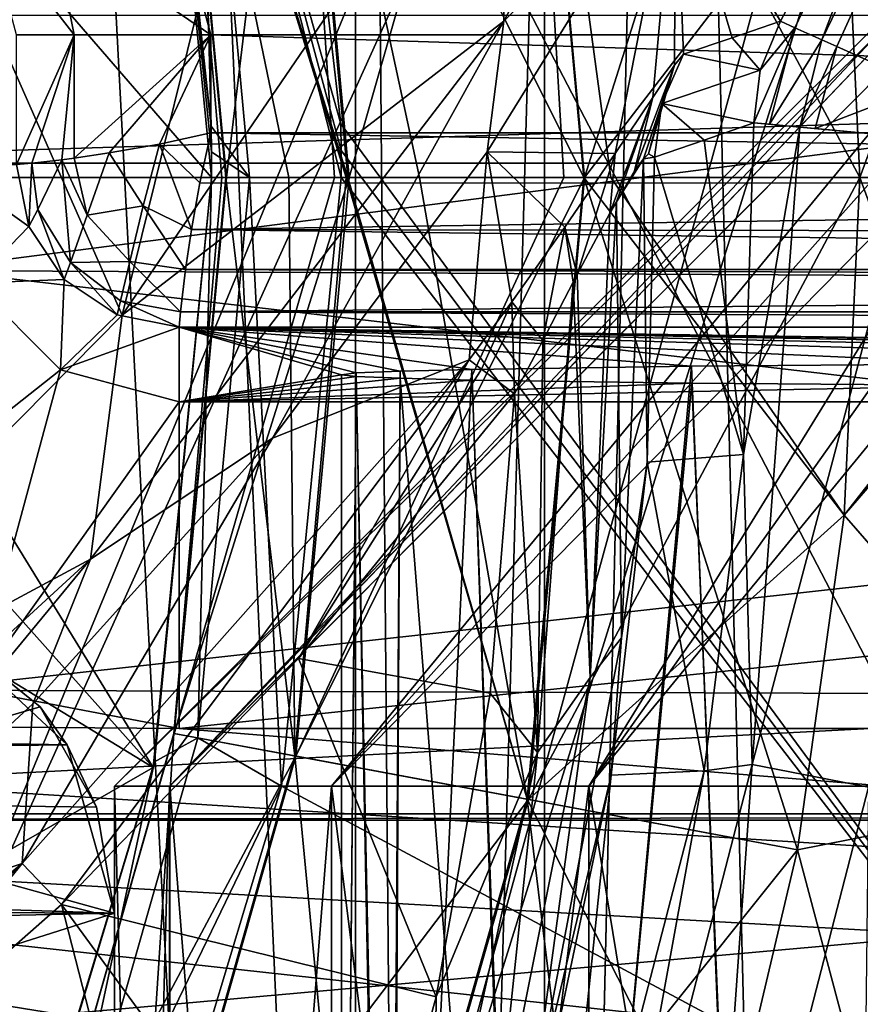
# Model space of a CAD drawing. Header units: metres. Extents: x -23 to 23, y -109 to 23.
# Tile 410 of 656: x -2.65 to -1.35, y -6.28 to -4.76. Entities that reach past the tile are written whole.
import ezdxf

# ---------------------------------------------------------------- set-up
doc = ezdxf.new("R2010")
doc.units = ezdxf.units.M
doc.layers.add('solid_509434', color=7, linetype='CONTINUOUS')
doc.layers.add('solid_509434_01', color=7, linetype='CONTINUOUS')

msp = doc.modelspace()

# ---------------------------------------------------------------- linework, layer by layer
at = {"layer": 'solid_509434'}
for points in [[(-2.128254, -22.900986), (-2.128254, 22.900986), (-1.068158, 22.974649)], [(-1.068158, -22.974649), (-2.128254, -22.900986), (-1.068158, 22.974649)], [(-3.180288, -22.779009), (-3.180288, 22.779009), (-2.128254, 22.900986)], [(-2.128254, -22.900986), (-3.180288, -22.779009), (-2.128254, 22.900986)], [(-1.836554, -17.411856, 46), (-1.836554, 17.411856, 46), (-3.638742, 17.126448, 46)], [(-1.836554, -17.411856, 46), (0, -17.508833, 46), (-1.836554, 17.411856, 46)], [(-1.836554, -17.411856, 46), (-3.638742, 17.126448, 46), (-3.638742, -17.126448, 46)], [(-2.600282, 1.460945, 72.900002), (-3.025303, -4.551981, 72.900002), (-3, -5, 72.900002)], [(-2.600282, 1.460945, 72.900002), (-3, -5, 72.900002), (-2.984401, -11.686935, 72.900002)], [(-2.600282, 1.460945, 72.900002), (-2.984401, -11.686935, 72.900002), (-2.036364, -11.016836, 72.900002)], [(-2.139966, 1.121817, 72.900002), (-2.600282, 1.460945, 72.900002), (-2.036364, -11.016836, 72.900002)], [(-1.705275, 0.75041, 72.900002), (-2.139966, 1.121817, 72.900002), (-2.036364, -11.016836, 72.900002)], [(-1.705275, 0.75041, 72.900002), (-2.036364, -11.016836, 72.900002), (-1.420513, -10.617893, 72.900002)], [(-0.928526, -0.076735, 72.900002), (-1.705275, 0.75041, 72.900002), (-1.420513, -10.617893, 72.900002)], [(-0.928526, -0.076735, 72.900002), (-1.420513, -10.617893, 72.900002), (-0.729518, -10.369637, 72.900002)], [(-4.956149, -5.103211, 160.518265), (-1.632777, -1.599944, 160.609238), (-1.69901, -1.351385, 160.611465)], [(-2.062683, -1.599944, 160.603714), (-4.956149, -5.103211, 160.518265), (-1.69901, -1.351385, 160.611465)], [(-2.062683, -1.599944, 160.603714), (-5.532498, -4.492317, 160.518265), (-4.956149, -5.103211, 160.518265)], [(-4.956149, -5.103211, 160.518265), (-4.312777, -5.643064, 160.518265), (-1.632777, -1.599944, 160.609238)], [(-4.312777, -5.643064, 160.518265), (-1.33991, -1.599944, 160.612564), (-1.632777, -1.599944, 160.609238)], [(-4.312777, -5.643064, 160.518265), (-1.043637, -1.599944, 160.615479), (-1.33991, -1.599944, 160.612564)], [(-4.312777, -5.643064, 160.518265), (-3.611082, -6.104577, 160.518265), (-1.043637, -1.599944, 160.615479)], [(-3.611082, -6.104577, 160.518265), (-0.846842, -1.599944, 160.617111), (-1.043637, -1.599944, 160.615479)], [(-3.611082, -6.104577, 160.518265), (-2.860553, -6.481507, 160.518265), (-0.846842, -1.599944, 160.617111)], [(-2.860553, -6.481507, 160.518265), (-0.652948, -1.599944, 160.618423), (-0.846842, -1.599944, 160.617111)], [(-2.860553, -6.481507, 160.518265), (-2.07134, -6.768757, 160.518265), (-0.652948, -1.599944, 160.618423)], [(-2.07134, -6.768757, 160.518265), (-0.462556, -1.599944, 160.619431), (-0.652948, -1.599944, 160.618423)], [(-2.07134, -6.768757, 160.518265), (-1.254115, -6.962442, 160.518265), (-0.462556, -1.599944, 160.619431)], [(-2.259757, -3.97408, 74.099998), (-0.850323, -3.314128, 74.099998), (-0.850323, -6.685872, 74.099998)], [(-1.898923, -4.758744, 54.486027), (-1.413554, -3.830669, 54.486027), (-1.634458, -4.490838, 54.694763)], [(-1.898923, -4.758744, 54.486027), (-1.896769, -4.345353, 54.400002), (-1.413554, -3.830669, 54.486027)], [(-1.40826, -4.787676, 70.65448), (-1.21288, -4.272802, 70.40873), (-0.948709, -3.836813, 70.6548)], [(-1.385293, -4.798047, 70.692741), (-1.40826, -4.787676, 70.65448), (-0.948709, -3.836813, 70.6548)], [(-1.385293, -4.798047, 70.692741), (-0.948709, -3.836813, 70.6548), (-1.249015, -4.859299, 70.829018)], [(-2.488362, -5.212698, 54.400002), (-2.690779, -4.754323, 54.400002), (-2.166161, -3.907073, 54.400002)], [(-1.896769, -4.345353, 54.400002), (-2.488362, -5.212698, 54.400002), (-2.166161, -3.907073, 54.400002)], [(-1.863119, -4.039751, 74.043182), (-1.774751, -5, 74.043015), (-1.446202, -3.961815, 74.099998)], [(-1.774751, -5, 74.043015), (-1.374102, -4.478684, 74.099998), (-1.446202, -3.961815, 74.099998)], [(-2.371594, -4.134801, 74.04142), (-2.259757, -3.97408, 74.099998), (-2.150703, -4.917438, 74.099998)], [(-2.150703, -4.917438, 74.099998), (-2.259757, -3.97408, 74.099998), (-0.850323, -6.685872, 74.099998)], [(-2.350674, -4.920843, 73.900002), (-2.454407, -4.020161, 73.900002), (-2.371594, -4.134801, 74.04142)], [(-2.439198, -4.093646, 72.900002), (-2.454407, -4.020161, 73.900002), (-2.350674, -4.920843, 73.900002)], [(-1.863731, -4.039865, 72.957024), (-1.775729, -5, 72.957298), (-2.221481, -4.10674, 73.131363)], [(-2.220139, -4.106489, 73.869728), (-2.137715, -5, 73.869438), (-1.863119, -4.039751, 74.043182)], [(-2.137715, -5, 73.869438), (-1.806482, -5, 74.033615), (-1.863119, -4.039751, 74.043182)], [(-1.734177, -5, 72.946167), (-1.775729, -5, 72.957298), (-1.863731, -4.039865, 72.957024)], [(-1.35, -5, 72.900032), (-1.734177, -5, 72.946167), (-1.863731, -4.039865, 72.957024)], [(-1.374102, -4.478684, 72.900032), (-1.35, -5, 72.900032), (-1.863731, -4.039865, 72.957024)], [(-1.806482, -5, 74.033615), (-1.774751, -5, 74.043015), (-1.863119, -4.039751, 74.043182)], [(-1.000494, -4.049772, 74.043144), (-1.374102, -4.478684, 74.099998), (-1.35, -5, 74.099998)], [(-1.00256, -4.050099, 72.956299), (-0.925249, -5, 72.957024), (-1.374102, -4.478684, 72.900032)], [(-1.000494, -4.049772, 74.043144), (-1.35, -5, 74.099998), (-0.965823, -5, 74.053864)], [(-3.093241, -4.141391, 72.900002), (-2.439198, -4.093646, 72.900002), (-2.35, -5, 72.900002)], [(-2.439198, -4.093646, 72.900002), (-2.350674, -4.920843, 73.900002), (-2.350168, -4.96042, 73.900002)], [(-2.439198, -4.093646, 72.900002), (-2.350168, -4.96042, 73.900002), (-2.35, -5, 73.900002)], [(-2.439198, -4.093646, 72.900002), (-2.35, -5, 73.900002), (-2.35, -5, 72.900002)], [(-2.221481, -4.10674, 73.131363), (-2.139667, -5, 73.132103), (-2.408235, -4.14165, 73.376869)], [(-2.407822, -4.141573, 73.624359), (-2.327288, -5, 73.627121), (-2.220139, -4.106489, 73.869728)], [(-2.327288, -5, 73.627121), (-2.160685, -5, 73.851044), (-2.220139, -4.106489, 73.869728)], [(-2.029282, -5, 73.059692), (-2.139667, -5, 73.132103), (-2.221481, -4.10674, 73.131363)], [(-1.775729, -5, 72.957298), (-2.029282, -5, 73.059692), (-2.221481, -4.10674, 73.131363)], [(-2.160685, -5, 73.851044), (-2.137715, -5, 73.869438), (-2.220139, -4.106489, 73.869728)], [(-2.371594, -4.134801, 74.04142), (-2.150703, -4.917438, 74.099998), (-2.150176, -4.958717, 74.099998)], [(-2.371594, -4.134801, 74.04142), (-2.150176, -4.958717, 74.099998), (-2.15, -5, 74.099998)], [(-2.291421, -5, 74.04142), (-2.371594, -4.134801, 74.04142), (-2.15, -5, 74.099998)], [(-2.350674, -4.920843, 73.900002), (-2.371594, -4.134801, 74.04142), (-2.291421, -5, 74.04142)], [(-3, -5, 72.900002), (-3.093241, -4.141391, 72.900002), (-2.35, -5, 72.900002)], [(-2.408235, -4.14165, 73.376869), (-2.328376, -5, 73.375954), (-2.407822, -4.141573, 73.624359)], [(-2.230858, -5, 73.216217), (-2.328376, -5, 73.375954), (-2.408235, -4.14165, 73.376869)], [(-2.1425, -5, 73.134308), (-2.230858, -5, 73.216217), (-2.408235, -4.14165, 73.376869)], [(-2.139667, -5, 73.132103), (-2.1425, -5, 73.134308), (-2.408235, -4.14165, 73.376869)], [(-2.334505, -5, 73.394768), (-2.327288, -5, 73.627121), (-2.407822, -4.141573, 73.624359)], [(-2.328376, -5, 73.375954), (-2.334505, -5, 73.394768), (-2.407822, -4.141573, 73.624359)], [(-1.634458, -4.490838, 54.694763), (-1.21288, -4.272802, 70.40873), (-1.471977, -4.758856, 70.40873)], [(-1.449832, -4.768875, 70.553795), (-1.471977, -4.758856, 70.40873), (-1.21288, -4.272802, 70.40873)], [(-1.449832, -4.768875, 70.553795), (-1.21288, -4.272802, 70.40873), (-1.40826, -4.787676, 70.65448)], [(-1.898923, -4.758744, 54.486027), (-2.488362, -5.212698, 54.400002), (-1.896769, -4.345353, 54.400002)], [(2.8, -4.420502, 100.022369), (-2.8, -5.143764, 100.702194), (-2.8, -4.404294, 100.009209)], [(2.8, -4.420502, 100.022369), (2.8, -5.171994, 100.732956), (-2.8, -5.143764, 100.702194)], [(-2.595639, -4.612508, 130.363052), (-2.437811, -4.456422, 130.449997), (-2.351118, -4.78, 130.449997)], [(2.351118, -4.78, 130.449997), (-2.437811, -4.456422, 130.449997), (-0.436925, -4.493144, 130.449997)], [(2.351118, -4.78, 130.449997), (-2.351118, -4.78, 130.449997), (-2.437811, -4.456422, 130.449997)], [(-1.774751, -5, 74.043015), (-1.35, -5, 74.099998), (-1.374102, -4.478684, 74.099998)], [(-0.925249, -5, 72.957024), (-1.35, -5, 72.900032), (-1.374102, -4.478684, 72.900032)], [(-1.924818, -4.960734, 54.694763), (-1.634458, -4.490838, 54.694763), (-1.727103, -4.963204, 64.18721)], [(-1.898923, -4.758744, 54.486027), (-1.634458, -4.490838, 54.694763), (-1.924818, -4.960734, 54.694763)], [(-1.634458, -4.490838, 54.694763), (-1.669317, -4.876775, 64.285133), (-1.727103, -4.963204, 64.18721)], [(-1.634458, -4.490838, 54.694763), (-1.635604, -4.826895, 64.403938), (-1.669317, -4.876775, 64.285133)], [(-1.634458, -4.490838, 54.694763), (-1.622068, -4.809586, 64.542519), (-1.635604, -4.826895, 64.403938)], [(-1.634458, -4.490838, 54.694763), (-1.546955, -4.784681, 67.476089), (-1.622068, -4.809586, 64.542519)], [(-1.634458, -4.490838, 54.694763), (-1.471977, -4.758856, 70.40873), (-1.546955, -4.784681, 67.476089)], [(-1.06, -4.5, 125.250008), (-2.5, -5.94, 125.250015), (-2.41481, -5.94, 125.897064)], [(-1.039634, -4.5, 125.043213), (-2.414819, -5.94, 124.602966), (-2.5, -5.94, 125.250015)], [(-1.039634, -4.5, 125.043213), (-2.5, -5.94, 125.250015), (-1.06, -4.5, 125.250008)], [(-0.979315, -4.5, 124.84436), (-2.165072, -5.94, 124.000015), (-2.414819, -5.94, 124.602966)], [(-0.979315, -4.5, 124.84436), (-2.414819, -5.94, 124.602966), (-1.039634, -4.5, 125.043213)], [(-0.979309, -4.5, 125.655655), (-2.41481, -5.94, 125.897064), (-2.165055, -5.94, 126.500015)], [(-1.039631, -4.5, 125.456802), (-1.06, -4.5, 125.250008), (-2.41481, -5.94, 125.897064)], [(-1.039631, -4.5, 125.456802), (-2.41481, -5.94, 125.897064), (-0.979309, -4.5, 125.655655)], [(-0.749539, -4.5, 124.500473), (-1.76778, -5.94, 123.482246), (-2.165072, -5.94, 124.000015)], [(-0.881362, -4.5, 124.661102), (-2.165072, -5.94, 124.000015), (-0.979315, -4.5, 124.84436)], [(-0.749539, -4.5, 124.500473), (-2.165072, -5.94, 124.000015), (-0.881362, -4.5, 124.661102)], [(-0.881354, -4.5, 125.838913), (-2.165055, -5.94, 126.500015), (-1.767754, -5.94, 127.017776)], [(-0.979309, -4.5, 125.655655), (-2.165055, -5.94, 126.500015), (-0.881354, -4.5, 125.838913)], [(-0.588911, -4.5, 124.368645), (-1.250015, -5.94, 123.084946), (-1.76778, -5.94, 123.482246)], [(-0.588911, -4.5, 124.368645), (-1.76778, -5.94, 123.482246), (-0.749539, -4.5, 124.500473)], [(-0.749528, -4.5, 125.999542), (-1.767754, -5.94, 127.017776), (-1.249985, -5.94, 127.41507)], [(-0.881354, -4.5, 125.838913), (-1.767754, -5.94, 127.017776), (-0.749528, -4.5, 125.999542)], [(-2.562323, -4.78, 130.363052), (-2.651107, -4.78, 130.152618), (-2.69785, -4.605553, 130.152618)], [(-2.595639, -4.612508, 130.363052), (-2.562323, -4.78, 130.363052), (-2.69785, -4.605553, 130.152618)], [(-2.595639, -4.612508, 130.363052), (-2.351118, -4.78, 130.449997), (-2.562323, -4.78, 130.363052)], [(4, -4.75, 116.516991), (-4, -4.750227, 116.516853), (-4, -5, 116.449997)], [(-2.488362, -5.212698, 54.400002), (-3.225626, -5.960168, 54.400002), (-2.690779, -4.754323, 54.400002)], [(-2.537003, -5.589261, 54.486027), (-1.898923, -4.758744, 54.486027), (-2.256216, -5.402648, 54.694763)], [(-2.537003, -5.589261, 54.486027), (-2.488362, -5.212698, 54.400002), (-1.898923, -4.758744, 54.486027)], [(-1.898923, -4.758744, 54.486027), (-1.924818, -4.960734, 54.694763), (-2.256216, -5.402648, 54.694763)], [(-1.503501, -4.834452, 70.411163), (-1.546955, -4.784681, 67.476089), (-1.471977, -4.758856, 70.40873)], [(-1.489291, -4.917988, 70.553795), (-1.513397, -4.915771, 70.413086), (-1.449832, -4.768875, 70.553795)], [(-1.503501, -4.834452, 70.411163), (-1.449832, -4.768875, 70.553795), (-1.513397, -4.915771, 70.413086)], [(-1.503501, -4.834452, 70.411163), (-1.471977, -4.758856, 70.40873), (-1.449832, -4.768875, 70.553795)], [(-1.489291, -4.917988, 70.553795), (-1.449832, -4.768875, 70.553795), (-1.40826, -4.787676, 70.65448)], [(-2.562323, -4.78, 130.363052), (-2.651107, -4.98, 130.152618), (-2.651107, -4.78, 130.152618)], [(-2.627429, -4.977904, 130.266846), (-2.651107, -4.98, 130.152618), (-2.562323, -4.78, 130.363052)], [(-2.581094, -4.972747, 130.342636), (-2.627429, -4.977904, 130.266846), (-2.562323, -4.78, 130.363052)], [(-2.562236, -4.970316, 130.363144), (-2.581094, -4.972747, 130.342636), (-2.562323, -4.78, 130.363052)], [(-2.562236, -4.970316, 130.363144), (-2.562323, -4.78, 130.363052), (-2.351118, -4.78, 130.449997)], [(-2.508128, -4.962325, 130.40564), (-2.562236, -4.970316, 130.363144), (-2.351118, -4.78, 130.449997)], [(-2.430286, -4.948601, 130.439362), (-2.508128, -4.962325, 130.40564), (-2.351118, -4.78, 130.449997)], [(-2.430286, -4.948601, 130.439362), (-2.351118, -4.78, 130.449997), (-2.351118, -4.931118, 130.449997)], [(2.351118, -4.931118, 130.449997), (-2.351118, -4.931118, 130.449997), (-2.351118, -4.78, 130.449997)], [(2.351118, -4.78, 130.449997), (2.351118, -4.931118, 130.449997), (-2.351118, -4.78, 130.449997)], [(-1.503501, -4.834452, 70.411163), (-1.622068, -4.809586, 64.542519), (-1.546955, -4.784681, 67.476089)], [(-1.489291, -4.917988, 70.553795), (-1.40826, -4.787676, 70.65448), (-1.442277, -4.922327, 70.657135)], [(-1.442277, -4.922327, 70.657135), (-1.40826, -4.787676, 70.65448), (-1.385293, -4.798047, 70.692741)], [(-1.418772, -4.924513, 70.692741), (-1.442277, -4.922327, 70.657135), (-1.385293, -4.798047, 70.692741)], [(-1.418772, -4.924513, 70.692741), (-1.385293, -4.798047, 70.692741), (-1.249015, -4.859299, 70.829018)], [(-1.655436, -4.885952, 64.54409), (-1.635604, -4.826895, 64.403938), (-1.622068, -4.809586, 64.542519)], [(-1.503501, -4.834452, 70.411163), (-1.655436, -4.885952, 64.54409), (-1.622068, -4.809586, 64.542519)], [(-1.697926, -4.991354, 64.371483), (-1.669317, -4.876775, 64.285133), (-1.635604, -4.826895, 64.403938)], [(-1.697926, -4.991354, 64.371483), (-1.635604, -4.826895, 64.403938), (-1.683474, -4.971402, 64.41375)], [(-1.67574, -4.963787, 64.448784), (-1.683474, -4.971402, 64.41375), (-1.635604, -4.826895, 64.403938)], [(-1.655436, -4.885952, 64.54409), (-1.67574, -4.963787, 64.448784), (-1.635604, -4.826895, 64.403938)], [(-1.503501, -4.834452, 70.411163), (-1.513397, -4.915771, 70.413086), (-1.655436, -4.885952, 64.54409)], [(-1.418772, -4.924513, 70.692741), (-1.249015, -4.859299, 70.829018), (-1.270041, -4.938663, 70.829018)], [(-1.735465, -5.055392, 64.314743), (-1.727103, -4.963204, 64.18721), (-1.669317, -4.876775, 64.285133)], [(-1.735465, -5.055392, 64.314743), (-1.669317, -4.876775, 64.285133), (-1.725472, -5.037574, 64.325531)], [(-1.697926, -4.991354, 64.371483), (-1.725472, -5.037574, 64.325531), (-1.669317, -4.876775, 64.285133)], [(-1.655436, -4.885952, 64.54409), (-1.666501, -4.968562, 64.545135), (-1.67574, -4.963787, 64.448784)], [(-1.655436, -4.885952, 64.54409), (-1.589897, -4.942632, 67.4786), (-1.666501, -4.968562, 64.545135)], [(-1.655436, -4.885952, 64.54409), (-1.513397, -4.915771, 70.413086), (-1.589897, -4.942632, 67.4786)], [(-2.350168, -4.96042, 73.900002), (-2.350674, -4.920843, 73.900002), (-2.291421, -5, 74.04142)], [(-2.150176, -4.958717, 74.099998), (-2.150703, -4.917438, 74.099998), (-0.850323, -6.685872, 74.099998)], [(-1.589897, -4.942632, 67.4786), (-1.513397, -4.915771, 70.413086), (-1.52944, -5.427645, 70.413086)], [(-1.442277, -4.922327, 70.657135), (-1.52944, -5.427645, 70.413086), (-1.513397, -4.915771, 70.413086)], [(-1.442277, -4.922327, 70.657135), (-1.515922, -5.906503, 70.657516), (-1.52944, -5.427645, 70.413086)], [(-1.259644, -4.939671, 70.835068), (-1.515922, -5.906503, 70.657516), (-1.442277, -4.922327, 70.657135)], [(-1.489291, -4.917988, 70.553795), (-1.442277, -4.922327, 70.657135), (-1.513397, -4.915771, 70.413086)], [(-1.270041, -4.938663, 70.829018), (-1.259644, -4.939671, 70.835068), (-1.442277, -4.922327, 70.657135)], [(-1.418772, -4.924513, 70.692741), (-1.270041, -4.938663, 70.829018), (-1.442277, -4.922327, 70.657135)], [(-2.3682, -5.008403, 130.43988), (-2.430286, -4.948601, 130.439362), (-2.351118, -4.931118, 130.449997)], [(-1.259644, -4.939671, 70.835068), (-1.336594, -5.941252, 70.835304), (-1.515922, -5.906503, 70.657516)], [(-2.45557, -5.043789, 130.414825), (-2.508128, -4.962325, 130.40564), (-2.430286, -4.948601, 130.439362)], [(-2.45557, -5.043789, 130.414825), (-2.430286, -4.948601, 130.439362), (-2.381093, -5.080364, 130.410248)], [(-2.381093, -5.080364, 130.410248), (-2.430286, -4.948601, 130.439362), (-2.3682, -5.008403, 130.43988)], [(-1.666501, -4.968562, 64.545135), (-1.589897, -4.942632, 67.4786), (-1.52944, -5.427645, 70.413086)], [(-2.541898, -5.058571, 130.360229), (-2.581094, -4.972747, 130.342636), (-2.562236, -4.970316, 130.363144)], [(-2.541898, -5.058571, 130.360229), (-2.562236, -4.970316, 130.363144), (-2.508128, -4.962325, 130.40564)], [(-2.541898, -5.058571, 130.360229), (-2.508128, -4.962325, 130.40564), (-2.45557, -5.043789, 130.414825)], [(-2.35, -5, 73.900002), (-2.350168, -4.96042, 73.900002), (-2.291421, -5, 74.04142)], [(-2.256216, -5.402648, 54.694763), (-1.924818, -4.960734, 54.694763), (-1.952773, -5.281641, 64.087692)], [(-2.15, -5, 74.099998), (-2.150176, -4.958717, 74.099998), (-0.850323, -6.685872, 74.099998)], [(-1.924818, -4.960734, 54.694763), (-1.886766, -5.192085, 64.093803), (-1.952773, -5.281641, 64.087692)], [(-1.924818, -4.960734, 54.694763), (-1.805007, -5.077017, 64.122635), (-1.886766, -5.192085, 64.093803)], [(-1.924818, -4.960734, 54.694763), (-1.727103, -4.963204, 64.18721), (-1.805007, -5.077017, 64.122635)], [(-1.785991, -5.14992, 64.286385), (-1.805007, -5.077017, 64.122635), (-1.727103, -4.963204, 64.18721)], [(-1.785991, -5.14992, 64.286385), (-1.727103, -4.963204, 64.18721), (-1.735465, -5.055392, 64.314743)], [(-1.67574, -4.963787, 64.448784), (-1.666501, -4.968562, 64.545135), (-1.683474, -4.971402, 64.41375)], [(-1.683474, -4.971402, 64.41375), (-1.666501, -4.968562, 64.545135), (-1.677959, -5.439802, 64.796791)], [(-1.677959, -5.439802, 64.796791), (-1.666501, -4.968562, 64.545135), (-1.52944, -5.427645, 70.413086)], [(-2.632034, -5.075993, 130.152618), (-2.717231, -5.163111, 116.954399), (-2.766286, -4.98, 116.954399)], [(-2.651107, -4.98, 130.152618), (-2.632034, -5.075993, 130.152618), (-2.766286, -4.98, 116.954399)], [(-2.627429, -4.977904, 130.266846), (-2.632034, -5.075993, 130.152618), (-2.651107, -4.98, 130.152618)], [(-2.618034, -5.049679, 130.262161), (-2.632034, -5.075993, 130.152618), (-2.627429, -4.977904, 130.266846)], [(-2.618034, -5.049679, 130.262161), (-2.627429, -4.977904, 130.266846), (-2.581094, -4.972747, 130.342636)], [(-2.618034, -5.049679, 130.262161), (-2.581094, -4.972747, 130.342636), (-2.567641, -5.131424, 130.268677)], [(-2.567641, -5.131424, 130.268677), (-2.581094, -4.972747, 130.342636), (-2.541898, -5.058571, 130.360229)], [(-1.683474, -4.971402, 64.41375), (-1.717693, -5.711077, 64.820313), (-1.725472, -5.037574, 64.325531)], [(-1.697926, -4.991354, 64.371483), (-1.683474, -4.971402, 64.41375), (-1.725472, -5.037574, 64.325531)], [(-1.683474, -4.971402, 64.41375), (-1.677959, -5.439802, 64.796791), (-1.717693, -5.711077, 64.820313)], [(-3.009378, -5.273737, 72.900002), (-3, -5, 72.900002), (-2.440154, -5.911167, 72.900002)], [(-3, -5, 72.900002), (-2.35, -5, 72.900002), (-2.440154, -5.911167, 72.900002)], [(-2.440154, -5.911167, 72.900002), (-2.35, -5, 72.900002), (-2.438386, -5.902317, 73.900002)], [(-2.438386, -5.902317, 73.900002), (-2.35, -5, 73.900002), (-2.371594, -5.865199, 74.04142)], [(-2.35, -5, 72.900002), (-2.35, -5, 73.900002), (-2.438386, -5.902317, 73.900002)], [(-2.408235, -5.85835, 73.376869), (-2.327288, -5, 73.627121), (-2.334505, -5, 73.394768)], [(-2.408235, -5.85835, 73.376869), (-2.407799, -5.858431, 73.624428), (-2.327288, -5, 73.627121)], [(-2.408235, -5.85835, 73.376869), (-2.334505, -5, 73.394768), (-2.328376, -5, 73.375954)], [(-2.221481, -5.89326, 73.131363), (-2.408235, -5.85835, 73.376869), (-2.328376, -5, 73.375954)], [(-2.407799, -5.858431, 73.624428), (-2.137715, -5, 73.869438), (-2.160685, -5, 73.851044)], [(-2.407799, -5.858431, 73.624428), (-2.220062, -5.893525, 73.869781), (-2.137715, -5, 73.869438)], [(-2.407799, -5.858431, 73.624428), (-2.160685, -5, 73.851044), (-2.327288, -5, 73.627121)], [(-2.371594, -5.865199, 74.04142), (-2.291421, -5, 74.04142), (-2.242001, -5.940118, 74.099998)], [(-2.371594, -5.865199, 74.04142), (-2.35, -5, 73.900002), (-2.291421, -5, 74.04142)], [(-2.221481, -5.89326, 73.131363), (-2.328376, -5, 73.375954), (-2.230858, -5, 73.216217)], [(-2.291421, -5, 74.04142), (-2.15, -5, 74.099998), (-2.242001, -5.940118, 74.099998)], [(-2.242001, -5.940118, 74.099998), (-2.15, -5, 74.099998), (-0.850323, -6.685872, 74.099998)], [(-2.221481, -5.89326, 73.131363), (-2.230858, -5, 73.216217), (-2.1425, -5, 73.134308)], [(-1.863268, -5.960222, 72.956894), (-2.221481, -5.89326, 73.131363), (-2.1425, -5, 73.134308)], [(-2.220062, -5.893525, 73.869781), (-1.774751, -5, 74.043015), (-1.806482, -5, 74.033615)], [(-2.220062, -5.893525, 73.869781), (-1.861212, -5.960606, 74.043732), (-1.774751, -5, 74.043015)], [(-2.220062, -5.893525, 73.869781), (-1.806482, -5, 74.033615), (-2.137715, -5, 73.869438)], [(-1.863268, -5.960222, 72.956894), (-2.1425, -5, 73.134308), (-2.139667, -5, 73.132103)], [(-1.863268, -5.960222, 72.956894), (-2.139667, -5, 73.132103), (-2.029282, -5, 73.059692)], [(-1.863268, -5.960222, 72.956894), (-2.029282, -5, 73.059692), (-1.775729, -5, 72.957298)], [(-1.446202, -6.038185, 72.900032), (-1.863268, -5.960222, 72.956894), (-1.775729, -5, 72.957298)], [(-1.861212, -5.960606, 74.043732), (-1.35, -5, 74.099998), (-1.774751, -5, 74.043015)], [(-1.374102, -5.521316, 74.099998), (-1.35, -5, 74.099998), (-1.861212, -5.960606, 74.043732)], [(-1.374102, -5.521316, 72.900032), (-1.775729, -5, 72.957298), (-1.734177, -5, 72.946167)], [(-1.374102, -5.521316, 72.900032), (-1.446202, -6.038185, 72.900032), (-1.775729, -5, 72.957298)], [(-1.374102, -5.521316, 72.900032), (-1.734177, -5, 72.946167), (-1.35, -5, 72.900032)], [(-0.965823, -5, 74.053864), (-1.35, -5, 74.099998), (-1.374102, -5.521316, 74.099998)], [(-1.000644, -5.950205, 72.956848), (-1.374102, -5.521316, 72.900032), (-1.35, -5, 72.900032)], [(-0.924271, -5, 74.042732), (-1.374102, -5.521316, 74.099998), (-1.000029, -5.950302, 74.043007)], [(-0.965823, -5, 74.053864), (-1.374102, -5.521316, 74.099998), (-0.924271, -5, 74.042732)], [(-0.925249, -5, 72.957024), (-1.000644, -5.950205, 72.956848), (-1.35, -5, 72.900032)], [(-2.541898, -5.058571, 130.360229), (-2.45557, -5.043789, 130.414825), (-2.476527, -5.12988, 130.354218)], [(-2.476527, -5.12988, 130.354218), (-2.45557, -5.043789, 130.414825), (-2.390274, -5.142239, 130.363144)], [(-2.45557, -5.043789, 130.414825), (-2.381093, -5.080364, 130.410248), (-2.390274, -5.142239, 130.363144)], [(-1.735465, -5.055392, 64.314743), (-1.725472, -5.037574, 64.325531), (-1.766022, -5.772392, 64.731171)], [(-1.717693, -5.711077, 64.820313), (-1.766022, -5.772392, 64.731171), (-1.725472, -5.037574, 64.325531)], [(-2.618034, -5.049679, 130.262161), (-2.577505, -5.157613, 130.152618), (-2.632034, -5.075993, 130.152618)], [(-2.618034, -5.049679, 130.262161), (-2.567641, -5.131424, 130.268677), (-2.577505, -5.157613, 130.152618)], [(-2.567641, -5.131424, 130.268677), (-2.541898, -5.058571, 130.360229), (-2.476527, -5.12988, 130.354218)], [(-1.785991, -5.14992, 64.286385), (-1.735465, -5.055392, 64.314743), (-1.766022, -5.772392, 64.731171)], [(-2.632034, -5.075993, 130.152618), (-2.577505, -5.157613, 130.152618), (-2.717231, -5.163111, 116.954399)], [(-1.839176, -5.251842, 64.284218), (-1.886766, -5.192085, 64.093803), (-1.805007, -5.077017, 64.122635)], [(-1.839176, -5.251842, 64.284218), (-1.805007, -5.077017, 64.122635), (-1.792133, -5.161725, 64.285057)], [(-1.785991, -5.14992, 64.286385), (-1.792133, -5.161725, 64.285057), (-1.805007, -5.077017, 64.122635)], [(-2.567641, -5.131424, 130.268677), (-2.495852, -5.212092, 130.152618), (-2.577505, -5.157613, 130.152618)], [(-2.567641, -5.131424, 130.268677), (-2.476527, -5.12988, 130.354218), (-2.490804, -5.190517, 130.261169)], [(-2.567641, -5.131424, 130.268677), (-2.490804, -5.190517, 130.261169), (-2.495852, -5.212092, 130.152618)], [(-2.490804, -5.190517, 130.261169), (-2.476527, -5.12988, 130.354218), (-2.397979, -5.207427, 130.266846)], [(-2.476527, -5.12988, 130.354218), (-2.390274, -5.142239, 130.363144), (-2.397979, -5.207427, 130.266846)], [(2.8, -5.171994, 100.732956), (-2.8, -5.791887, 101.518837), (-2.8, -5.143764, 100.702194)], [(-1.785991, -5.14992, 64.286385), (-1.766022, -5.772392, 64.731171), (-1.792133, -5.161725, 64.285057)], [(-2.583097, -5.297239, 116.954399), (-2.990814, -5.619339, 116.449997), (-2.717231, -5.163111, 116.954399)], [(-2.577505, -5.157613, 130.152618), (-2.583097, -5.297239, 116.954399), (-2.717231, -5.163111, 116.954399)], [(-2.577505, -5.157613, 130.152618), (-2.495852, -5.212092, 130.152618), (-2.583097, -5.297239, 116.954399)], [(-1.839176, -5.251842, 64.284218), (-1.792133, -5.161725, 64.285057), (-1.847071, -5.887983, 64.687035)], [(-1.766022, -5.772392, 64.731171), (-1.847071, -5.887983, 64.687035), (-1.792133, -5.161725, 64.285057)], [(2.8, -5.171994, 100.732956), (2.8, -5.810581, 101.546524), (-2.8, -5.791887, 101.518837)], [(-2.490804, -5.190517, 130.261169), (-2.4, -5.231107, 130.152618), (-2.495852, -5.212092, 130.152618)], [(-2.490804, -5.190517, 130.261169), (-2.397979, -5.207427, 130.266846), (-2.4, -5.231107, 130.152618)], [(-1.933724, -5.295914, 64.199677), (-1.952773, -5.281641, 64.087692), (-1.886766, -5.192085, 64.093803)], [(-1.933724, -5.295914, 64.199677), (-1.886766, -5.192085, 64.093803), (-1.882489, -5.334301, 64.294586)], [(-1.839176, -5.251842, 64.284218), (-1.882489, -5.334301, 64.294586), (-1.886766, -5.192085, 64.093803)], [(-2.537003, -5.589261, 54.486027), (-3.225626, -5.960168, 54.400002), (-2.488362, -5.212698, 54.400002)], [(-2.495852, -5.212092, 130.152618), (-2.4, -5.231107, 130.152618), (-2.583097, -5.297239, 116.954399)], [(-2.397979, -5.207427, 130.266846), (2.4, -5.231107, 130.152618), (-2.4, -5.231107, 130.152618)], [(-2.583097, -5.297239, 116.954399), (-2.4, -5.231107, 130.152618), (-2.4, -5.346286, 116.954399)], [(-2.149752, -5.304593, 121.731941), (-2.4, -5.346286, 116.954399), (-2.4, -5.231107, 130.152618)], [(0.592977, -5.285878, 123.876488), (0, -5.285122, 123.963104), (-2.4, -5.231107, 130.152618)], [(1.143761, -5.288107, 123.62101), (0.592977, -5.285878, 123.876488), (-2.4, -5.231107, 130.152618)], [(1.609205, -5.291682, 123.211365), (1.143761, -5.288107, 123.62101), (-2.4, -5.231107, 130.152618)], [(1.9482, -5.296359, 122.675514), (1.609205, -5.291682, 123.211365), (-2.4, -5.231107, 130.152618)], [(-2.127196, -5.301764, 122.05603), (-2.149752, -5.304593, 121.731941), (-2.4, -5.231107, 130.152618)], [(-2.058904, -5.298991, 122.37384), (-2.127196, -5.301764, 122.05603), (-2.4, -5.231107, 130.152618)], [(-1.948268, -5.29636, 122.675369), (-2.058904, -5.298991, 122.37384), (-2.4, -5.231107, 130.152618)], [(-1.609283, -5.291683, 123.211273), (-1.948268, -5.29636, 122.675369), (-2.4, -5.231107, 130.152618)], [(-1.143816, -5.288107, 123.620972), (-1.609283, -5.291683, 123.211273), (-2.4, -5.231107, 130.152618)], [(-0.592994, -5.285878, 123.87648), (-1.143816, -5.288107, 123.620972), (-2.4, -5.231107, 130.152618)], [(-1.839176, -5.251842, 64.284218), (-1.847071, -5.887983, 64.687035), (-1.882489, -5.334301, 64.294586)], [(-3.037466, -5.546191, 72.900002), (-3.009378, -5.273737, 72.900002), (-2.440154, -5.911167, 72.900002)], [(-2.256216, -5.402648, 54.694763), (-1.952773, -5.281641, 64.087692), (-2.642275, -6.059116, 64.087692)], [(-2.58155, -6.122561, 64.294586), (-2.642275, -6.059116, 64.087692), (-1.952773, -5.281641, 64.087692)], [(-2.58155, -6.122561, 64.294586), (-1.952773, -5.281641, 64.087692), (-2.21575, -5.742845, 64.294586)], [(-1.933724, -5.295914, 64.199677), (-2.21575, -5.742845, 64.294586), (-1.952773, -5.281641, 64.087692)], [(-1.5, -8.011082, 122.601463), (-1.609283, -5.291683, 123.211273), (-1.143816, -5.288107, 123.620972)], [(-1.5, -8.011082, 122.601463), (-1.143816, -5.288107, 123.620972), (-1.055475, -8.020041, 122.943604)], [(-2.583097, -5.297239, 116.954399), (-2.716932, -5.790862, 116.449997), (-2.990814, -5.619339, 116.449997)], [(-2.583097, -5.297239, 116.954399), (-2.4, -5.346286, 116.954399), (-2.716932, -5.790862, 116.449997)], [(-2.149752, -5.304593, 121.731941), (-2.12717, -5.307421, 121.40786), (-2.4, -5.346286, 116.954399)], [(-1.933724, -5.295914, 64.199677), (-1.882489, -5.334301, 64.294586), (-2.21575, -5.742845, 64.294586)], [(-2.149981, -7.928234, 121.019684), (-2.149752, -5.304593, 121.731941), (-2.127196, -5.301764, 122.05603)], [(-2.076622, -7.952355, 121.599121), (-2.149981, -7.928234, 121.019684), (-2.127196, -5.301764, 122.05603)], [(-2.149981, -7.928234, 121.019684), (-2.12717, -5.307421, 121.40786), (-2.149752, -5.304593, 121.731941)], [(-2.076622, -7.952355, 121.599121), (-2.127196, -5.301764, 122.05603), (-2.058904, -5.298991, 122.37384)], [(-2.076622, -7.952355, 121.599121), (-2.058904, -5.298991, 122.37384), (-1.948268, -5.29636, 122.675369)], [(-1.85513, -7.986696, 122.138443), (-2.076622, -7.952355, 121.599121), (-1.948268, -5.29636, 122.675369)], [(-1.85513, -7.986696, 122.138443), (-1.948268, -5.29636, 122.675369), (-1.609283, -5.291683, 123.211273)], [(-1.85513, -7.986696, 122.138443), (-1.609283, -5.291683, 123.211273), (-1.5, -8.011082, 122.601463)], [(-2.12717, -5.307421, 121.40786), (-2.058854, -5.310194, 121.090065), (-2.4, -5.346286, 116.954399)], [(-2.058854, -5.310194, 121.090065), (-1.9482, -5.312826, 120.788567), (-2.4, -5.346286, 116.954399)], [(-1.9482, -5.312826, 120.788567), (-1.609205, -5.317502, 120.252716), (-2.4, -5.346286, 116.954399)], [(-1.609205, -5.317502, 120.252716), (-1.143761, -5.321077, 119.843071), (-2.4, -5.346286, 116.954399)], [(-2.149981, -7.928234, 121.019684), (-2.073005, -7.922227, 120.440315), (-2.12717, -5.307421, 121.40786)], [(-2.073005, -7.922227, 120.440315), (-2.058854, -5.310194, 121.090065), (-2.12717, -5.307421, 121.40786)], [(-2.073005, -7.922227, 120.440315), (-1.85268, -7.928101, 119.899681), (-2.058854, -5.310194, 121.090065)], [(-1.85268, -7.928101, 119.899681), (-1.9482, -5.312826, 120.788567), (-2.058854, -5.310194, 121.090065)], [(-1.85268, -7.928101, 119.899681), (-1.609205, -5.317502, 120.252716), (-1.9482, -5.312826, 120.788567)], [(-1.85268, -7.928101, 119.899681), (-1.5, -7.92815, 119.434433), (-1.609205, -5.317502, 120.252716)], [(-1.5, -7.92815, 119.434433), (-1.143761, -5.321077, 119.843071), (-1.609205, -5.317502, 120.252716)], [(-1.143761, -5.321077, 119.843071), (2.4, -5.346286, 116.954399), (-2.4, -5.346286, 116.954399)], [(-2.21575, -5.742845, 64.294586), (-1.882489, -5.334301, 64.294586), (-1.920196, -5.796328, 64.553032)], [(-1.847071, -5.887983, 64.687035), (-1.920196, -5.796328, 64.553032), (-1.882489, -5.334301, 64.294586)], [(-1.055475, -7.919191, 119.092293), (-1.143761, -5.321077, 119.843071), (-1.5, -7.92815, 119.434433)], [(-2.4, -5.346286, 116.954399), (-2.4, -5.850688, 116.449997), (-2.716932, -5.790862, 116.449997)], [(2.4, -5.346286, 116.954399), (2.4, -5.850688, 116.449997), (-2.4, -5.850688, 116.449997)], [(-2.4, -5.346286, 116.954399), (2.4, -5.346286, 116.954399), (-2.4, -5.850688, 116.449997)], [(-2.62597, -5.813005, 54.694763), (-2.256216, -5.402648, 54.694763), (-2.642275, -6.059116, 64.087692)], [(-2.537003, -5.589261, 54.486027), (-2.256216, -5.402648, 54.694763), (-2.62597, -5.813005, 54.694763)], [(-1.733641, -5.923074, 65.043587), (-1.677959, -5.439802, 64.796791), (-1.589819, -5.916436, 70.413086)], [(-1.717693, -5.711077, 64.820313), (-1.677959, -5.439802, 64.796791), (-1.733641, -5.923074, 65.043587)], [(-1.677959, -5.439802, 64.796791), (-1.52944, -5.427645, 70.413086), (-1.589819, -5.916436, 70.413086)], [(-1.515922, -5.906503, 70.657516), (-1.589819, -5.916436, 70.413086), (-1.52944, -5.427645, 70.413086)], [(-1.446202, -6.038185, 74.099998), (-1.374102, -5.521316, 74.099998), (-1.861212, -5.960606, 74.043732)], [(-1.000029, -5.950302, 74.043007), (-1.374102, -5.521316, 74.099998), (-1.446202, -6.038185, 74.099998)], [(-1.000644, -5.950205, 72.956848), (-1.446202, -6.038185, 72.900032), (-1.374102, -5.521316, 72.900032)], [(-3.24275, -6.37217, 72.900002), (-3.037466, -5.546191, 72.900002), (-2.440154, -5.911167, 72.900002)], [(-3.308692, -6.297358, 54.486027), (-2.537003, -5.589261, 54.486027), (-3.031092, -6.188488, 54.694763)], [(-3.308692, -6.297358, 54.486027), (-3.225626, -5.960168, 54.400002), (-2.537003, -5.589261, 54.486027)], [(-2.537003, -5.589261, 54.486027), (-2.62597, -5.813005, 54.694763), (-3.031092, -6.188488, 54.694763)], [(-8.564967, -5.768669, 78), (-2.770548, -5.691703, 78), (-2.572962, -5.875876, 78)], [(-2.614627, -5.817375, 74.888397), (-2.770548, -5.691703, 74.512566), (-3.117994, -5.964381, 73.900002)], [(-2.770548, -5.691703, 78), (-2.770548, -5.691703, 74.512566), (-2.614627, -5.817375, 74.888397)], [(-2.770548, -5.691703, 78), (-2.614627, -5.817375, 74.888397), (-2.572962, -5.875876, 78)], [(-1.717693, -5.711077, 64.820313), (-1.733641, -5.923074, 65.043587), (-1.857609, -6.44792, 65.201759)], [(-1.717693, -5.711077, 64.820313), (-1.857609, -6.44792, 65.201759), (-1.766022, -5.772392, 64.731171)], [(-2.58155, -6.122561, 64.294586), (-2.21575, -5.742845, 64.294586), (-2.003573, -6.265113, 64.80439)], [(-2.21575, -5.742845, 64.294586), (-1.920196, -5.796328, 64.553032), (-2.003573, -6.265113, 64.80439)], [(-8.465418, -5.944704, 78), (-8.564967, -5.768669, 78), (-2.572962, -5.875876, 78)], [(-1.766022, -5.772392, 64.731171), (-1.91197, -6.504174, 65.111671), (-1.847071, -5.887983, 64.687035)], [(-1.857609, -6.44792, 65.201759), (-1.91197, -6.504174, 65.111671), (-1.766022, -5.772392, 64.731171)], [(-4.484476, -5.83446, 116.449997), (-2.716932, -5.790862, 116.449997), (-2.4, -5.850688, 116.449997)], [(2.8, -5.810581, 101.546524), (-2.8, -6.311527, 102.422684), (-2.8, -5.791887, 101.518837)], [(-1.847071, -5.887983, 64.687035), (-2.003573, -6.265113, 64.80439), (-1.920196, -5.796328, 64.553032)], [(-2.527538, -5.972303, 75.13723), (-2.614627, -5.817375, 74.888397), (-3.117994, -5.964381, 73.900002)], [(-3.031092, -6.188488, 54.694763), (-2.62597, -5.813005, 54.694763), (-2.642275, -6.059116, 64.087692)], [(2.8, -5.810581, 101.546524), (2.8, -6.322322, 102.445297), (-2.8, -6.311527, 102.422684)], [(-2.572962, -5.875876, 78), (-2.614627, -5.817375, 74.888397), (-2.527538, -5.972303, 75.13723)], [(3.843566, -6.360241, 116.449997), (-4.484476, -5.83446, 116.449997), (-2.4, -5.850688, 116.449997)], [(3.843566, -6.360241, 116.449997), (-3.843576, -6.360234, 116.449997), (-4.484476, -5.83446, 116.449997)], [(-2.408235, -5.85835, 73.376869), (-2.64414, -6.687469, 73.376869), (-2.407799, -5.858431, 73.624428)], [(-2.466981, -6.756101, 73.131363), (-2.64414, -6.687469, 73.376869), (-2.408235, -5.85835, 73.376869)], [(-2.64414, -6.687469, 73.376869), (-2.643726, -6.68763, 73.624428), (-2.407799, -5.858431, 73.624428)], [(-2.407799, -5.858431, 73.624428), (-2.643726, -6.68763, 73.624428), (-2.220062, -5.893525, 73.869781)], [(-2.609381, -6.700935, 74.04142), (-2.371594, -5.865199, 74.04142), (-2.242001, -5.940118, 74.099998)], [(-2.438386, -5.902317, 73.900002), (-2.371594, -5.865199, 74.04142), (-2.609381, -6.700935, 74.04142)], [(-2.221481, -5.89326, 73.131363), (-2.466981, -6.756101, 73.131363), (-2.408235, -5.85835, 73.376869)], [(-8.465418, -5.944704, 78), (-2.572962, -5.875876, 78), (-2.5, -6.135946, 78)], [(-2.572962, -5.875876, 78), (-2.527538, -5.972303, 75.13723), (-2.5, -6.135946, 75.274971)], [(-2.572962, -5.875876, 78), (-2.5, -6.135946, 75.274971), (-2.5, -6.135946, 78)], [(-2.643726, -6.68763, 73.624428), (-2.465634, -6.756623, 73.869781), (-2.220062, -5.893525, 73.869781)], [(-2.127171, -6.887744, 72.956894), (-2.466981, -6.756101, 73.131363), (-2.221481, -5.89326, 73.131363)], [(-2.220062, -5.893525, 73.869781), (-2.465634, -6.756623, 73.869781), (-1.861212, -5.960606, 74.043732)], [(-1.863268, -5.960222, 72.956894), (-2.127171, -6.887744, 72.956894), (-2.221481, -5.89326, 73.131363)], [(-1.847071, -5.887983, 64.687035), (-2.007431, -6.611483, 65.064163), (-2.003573, -6.265113, 64.80439)], [(-1.91197, -6.504174, 65.111671), (-2.007431, -6.611483, 65.064163), (-1.847071, -5.887983, 64.687035)], [(-3.24275, -6.37217, 72.900002), (-2.440154, -5.911167, 72.900002), (-2.707041, -6.786839, 72.900002)], [(-2.707041, -6.786839, 72.900002), (-2.440154, -5.911167, 72.900002), (-2.700183, -6.770332, 73.900002)], [(-2.700183, -6.770332, 73.900002), (-2.438386, -5.902317, 73.900002), (-2.609381, -6.700935, 74.04142)], [(-2.440154, -5.911167, 72.900002), (-2.438386, -5.902317, 73.900002), (-2.700183, -6.770332, 73.900002)], [(-1.515922, -5.906503, 70.657516), (-1.762531, -6.861662, 70.657516), (-1.589819, -5.916436, 70.413086)], [(-1.587327, -6.913922, 70.835304), (-1.762531, -6.861662, 70.657516), (-1.515922, -5.906503, 70.657516)], [(-1.336594, -5.941252, 70.835304), (-1.587327, -6.913922, 70.835304), (-1.515922, -5.906503, 70.657516)], [(-1.857609, -6.44792, 65.201759), (-1.733641, -5.923074, 65.043587), (-1.837118, -6.413876, 65.285522)], [(-1.837118, -6.413876, 65.285522), (-1.733641, -5.923074, 65.043587), (-1.828308, -6.833988, 70.413086)], [(-1.733641, -5.923074, 65.043587), (-1.589819, -5.916436, 70.413086), (-1.828308, -6.833988, 70.413086)], [(-1.762531, -6.861662, 70.657516), (-1.828308, -6.833988, 70.413086), (-1.589819, -5.916436, 70.413086)], [(-2.609381, -6.700935, 74.04142), (-2.242001, -5.940118, 74.099998), (-2.514923, -6.845605, 74.099998)], [(-2.514923, -6.845605, 74.099998), (-2.242001, -5.940118, 74.099998), (-0.850323, -6.685872, 74.099998)], [(-2.5, -5.94, 125.250015), (-2.5, -9.1, 125.250015), (-2.41481, -9.1, 125.897064)], [(-2.41481, -5.94, 125.897064), (-2.5, -5.94, 125.250015), (-2.41481, -9.1, 125.897064)], [(-2.414819, -5.94, 124.602966), (-2.5, -9.1, 125.250015), (-2.5, -5.94, 125.250015)], [(-2.414819, -5.94, 124.602966), (-2.414819, -9.1, 124.602966), (-2.5, -9.1, 125.250015)], [(-2.165072, -5.94, 124.000015), (-2.165072, -9.1, 124.000015), (-2.414819, -9.1, 124.602966)], [(-2.414819, -5.94, 124.602966), (-2.165072, -5.94, 124.000015), (-2.414819, -9.1, 124.602966)], [(-2.41481, -5.94, 125.897064), (-2.41481, -9.1, 125.897064), (-2.165055, -9.1, 126.500015)], [(-2.165055, -5.94, 126.500015), (-2.41481, -5.94, 125.897064), (-2.165055, -9.1, 126.500015)], [(-1.76778, -5.94, 123.482246), (-1.76778, -9.1, 123.482246), (-2.165072, -9.1, 124.000015)], [(-2.165072, -5.94, 124.000015), (-1.76778, -5.94, 123.482246), (-2.165072, -9.1, 124.000015)], [(-2.165055, -5.94, 126.500015), (-2.165055, -9.1, 126.500015), (-1.767754, -9.1, 127.017776)], [(-1.767754, -5.94, 127.017776), (-2.165055, -5.94, 126.500015), (-1.767754, -9.1, 127.017776)], [(-1.250015, -5.94, 123.084946), (-1.250015, -9.1, 123.084946), (-1.76778, -9.1, 123.482246)], [(-1.76778, -5.94, 123.482246), (-1.250015, -5.94, 123.084946), (-1.76778, -9.1, 123.482246)], [(-1.767754, -5.94, 127.017776), (-1.767754, -9.1, 127.017776), (-1.249985, -9.1, 127.41507)], [(-1.249985, -5.94, 127.41507), (-1.767754, -5.94, 127.017776), (-1.249985, -9.1, 127.41507)], [(-1.336594, -5.941252, 70.835304), (-1.348091, -6.975102, 70.900002), (-1.587327, -6.913922, 70.835304)], [(-8.346181, -6.108048, 78), (-8.465418, -5.944704, 78), (-2.5, -6.135946, 78)], [(-1.000029, -5.950302, 74.043007), (-1.446202, -6.038185, 74.099998), (-1.565685, -6.546196, 74.099998)], [(-1.000029, -5.950302, 74.043007), (-1.565685, -6.546196, 74.099998), (-1.222559, -6.877204, 74.043007)], [(-1.000644, -5.950205, 72.956848), (-1.22315, -6.877012, 72.956848), (-1.446202, -6.038185, 72.900032)], [(-2.5, -6.135946, 75.274971), (-3.117994, -5.964381, 73.900002), (-3.242527, -6.37164, 73.900002)], [(-2.5, -6.135946, 75.274971), (-2.527538, -5.972303, 75.13723), (-3.117994, -5.964381, 73.900002)], [(-2.465634, -6.756623, 73.869781), (-2.12522, -6.8885, 74.043732), (-1.861212, -5.960606, 74.043732)], [(-1.731532, -7.041016, 72.900032), (-2.127171, -6.887744, 72.956894), (-1.863268, -5.960222, 72.956894)], [(-1.446202, -6.038185, 74.099998), (-1.861212, -5.960606, 74.043732), (-2.12522, -6.8885, 74.043732)], [(-1.565685, -6.546196, 72.900032), (-1.731532, -7.041016, 72.900032), (-1.863268, -5.960222, 72.956894)], [(-1.446202, -6.038185, 72.900032), (-1.565685, -6.546196, 72.900032), (-1.863268, -5.960222, 72.956894)], [(4.5, -5.9825, 112.449997), (-4.5, -5.9925, 116.449997), (-4.5, -5.9825, 112.449997)], [(4.417797, -6.489795, 112.449997), (4.5, -5.9825, 112.449997), (-4.5, -5.9825, 112.449997)], [(-2.8, -7.66, 112.449997), (2.8, -7.66, 112.449997), (-4.5, -5.9825, 112.449997)], [(-1.565685, -6.546196, 74.099998), (-1.446202, -6.038185, 74.099998), (-2.12522, -6.8885, 74.043732)], [(-1.22315, -6.877012, 72.956848), (-1.565685, -6.546196, 72.900032), (-1.446202, -6.038185, 72.900032)], [(-3.031092, -6.188488, 54.694763), (-2.642275, -6.059116, 64.087692), (-3.450087, -6.712814, 64.087692)], [(-3.400625, -6.785383, 64.294586), (-3.450087, -6.712814, 64.087692), (-2.642275, -6.059116, 64.087692)], [(-3.400625, -6.785383, 64.294586), (-2.642275, -6.059116, 64.087692), (-2.977408, -6.470868, 64.294586)], [(-2.977408, -6.470868, 64.294586), (-2.642275, -6.059116, 64.087692), (-2.58155, -6.122561, 64.294586)], [(-8.208469, -6.256822, 78), (-8.346181, -6.108048, 78), (-2.5, -6.135946, 78)], [(-2.977408, -6.470868, 64.294586), (-2.58155, -6.122561, 64.294586), (-2.308077, -7.191753, 65.276329)], [(-2.58155, -6.122561, 64.294586), (-2.133743, -6.736693, 65.048668), (-2.308077, -7.191753, 65.276329)], [(-2.58155, -6.122561, 64.294586), (-2.003573, -6.265113, 64.80439), (-2.133743, -6.736693, 65.048668)], [(-8.208469, -6.256822, 78), (-2.5, -6.135946, 78), (-2.5, -8.834071, 78)], [(-2.5, -6.878909, 75.779602), (-2.5, -6.135946, 75.274971), (-3.242527, -6.37164, 73.900002)], [(-2.5, -7.763707, 76.646988), (-2.5, -6.135946, 75.274971), (-2.5, -6.878909, 75.779602)], [(-2.5, -8.834071, 78), (-2.5, -6.135946, 75.274971), (-2.5, -7.763707, 76.646988)], [(-2.5, -6.135946, 78), (-2.5, -6.135946, 75.274971), (-2.5, -8.834071, 78)], [(-7.387047, -7.182983, 78), (-8.208469, -6.256822, 78), (-2.5, -8.834071, 78)], [(-2.007431, -6.611483, 65.064163), (-2.133743, -6.736693, 65.048668), (-2.003573, -6.265113, 64.80439)]]:
    msp.add_3dface(points, dxfattribs=at)
at = {"layer": 'solid_509434_01'}
for points in [[(-1.836554, 17.411856, 46), (0, -17.508833, 46), (0, 17.508833, 46)], [(-15.747344, -3.350566, 84), (-15.310991, -4.978122, 84), (15.747334, -3.350614, 84)], [(-15.310991, -4.978122, 84), (15.31097, -4.978186, 84), (15.747334, -3.350614, 84)], [(4, -4.75, 116.516991), (-4, -5, 116.449997), (4, -5, 116.449997)], [(-2.3682, -5.008403, 130.43988), (-2.351118, -4.931118, 130.449997), (2.368601, -5.010285, 130.439362)], [(2.368601, -5.010285, 130.439362), (-2.351118, -4.931118, 130.449997), (2.351118, -4.931118, 130.449997)], [(-15.310991, -4.978122, 84), (-14.70641, -6.552169, 84), (15.31097, -4.978186, 84)], [(-14.70641, -6.552169, 84), (14.706376, -6.552244, 84), (15.31097, -4.978186, 84)], [(-4, -5, 116.449997), (-4.5, -5.9925, 116.449997), (4.5, -5.9925, 116.449997)], [(4, -5, 116.449997), (-4, -5, 116.449997), (4.5, -5.9925, 116.449997)], [(-2.381093, -5.080364, 130.410248), (-2.3682, -5.008403, 130.43988), (2.368601, -5.010285, 130.439362)], [(-2.381093, -5.080364, 130.410248), (2.368601, -5.010285, 130.439362), (2.382325, -5.088128, 130.40564)], [(-2.390274, -5.142239, 130.363144), (-2.381093, -5.080364, 130.410248), (2.390316, -5.142236, 130.363144)], [(-2.381093, -5.080364, 130.410248), (2.382325, -5.088128, 130.40564), (2.390316, -5.142236, 130.363144)], [(-2.397979, -5.207427, 130.266846), (-2.390274, -5.142239, 130.363144), (2.392747, -5.161094, 130.342636)], [(-2.390274, -5.142239, 130.363144), (2.390316, -5.142236, 130.363144), (2.392747, -5.161094, 130.342636)], [(-2.397979, -5.207427, 130.266846), (2.392747, -5.161094, 130.342636), (2.397904, -5.207428, 130.266846)], [(-2.397979, -5.207427, 130.266846), (2.397904, -5.207428, 130.266846), (2.4, -5.231107, 130.152618)], [(1.9482, -5.296359, 122.675514), (-2.4, -5.231107, 130.152618), (2.4, -5.231107, 130.152618)], [(-0.592994, -5.285878, 123.87648), (-2.4, -5.231107, 130.152618), (0, -5.285122, 123.963104)], [(3.843566, -6.360241, 116.449997), (-2.4, -5.850688, 116.449997), (2.4, -5.850688, 116.449997)], [(4.5, -5.9925, 116.449997), (-4.5, -5.9925, 116.449997), (4.5, -5.9825, 112.449997)], [(3.347242, -7.566309, 112.449997), (-4.5, -5.9825, 112.449997), (2.8, -7.66, 112.449997)], [(3.809255, -7.32604, 112.449997), (-4.5, -5.9825, 112.449997), (3.347242, -7.566309, 112.449997)], [(4.188582, -6.935616, 112.449997), (-4.5, -5.9825, 112.449997), (3.809255, -7.32604, 112.449997)], [(4.417797, -6.489795, 112.449997), (-4.5, -5.9825, 112.449997), (4.188582, -6.935616, 112.449997)]]:
    msp.add_3dface(points, dxfattribs=at)

doc.saveas('drawing.dxf')
